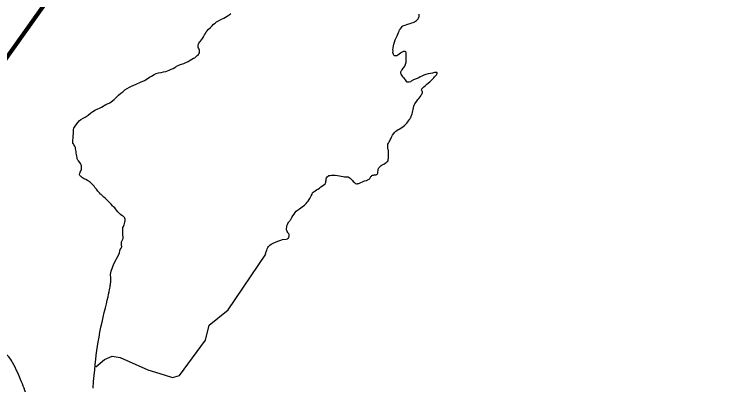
# Model space of a CAD drawing. Extents: x -1643653 to 4543381, y 1624270 to 13878484.
# Drawn here: x 709556 to 714916, y 8962130 to 8964898 of the extents above; entities that cross this region are included whole.
import ezdxf

# ---------------------------------------------------------------- set-up
doc = ezdxf.new("R2010")
doc.units = 0
doc.header["$LTSCALE"] = 200
for name, color, linetype, lineweight in [('24', 7, 'Continuous', 25), ('26', 7, 'Continuous', 106), ('60', 7, 'Continuous', 13), ('9', 7, 'Continuous', 90)]:
    doc.layers.add(name, color=color, linetype=linetype, lineweight=lineweight)

msp = doc.modelspace()

# ---------------------------------------------------------------- linework, layer by layer
at = {"layer": '24'}
for points in [[(711099.7, 8964859.2), (711120.7, 8964869.8), (711134.7, 8964876.2), (711147.4, 8964883.5), (711161, 8964892.7), (711174.5, 8964903)], [(712421.5, 8964748.8), (712426.5, 8964761.1), (712431.3, 8964771.9), (712434.6, 8964780.6), (712440.2, 8964790.3), (712447.7, 8964800.3), (712455, 8964807.6), (712460, 8964811.5), (712466.4, 8964814.6), (712475.8, 8964817), (712489.2, 8964821.2), (712503.7, 8964825.6), (712514.6, 8964829.5), (712524.9, 8964832.9), (712536.6, 8964836.8), (712547.2, 8964841.8), (712554.2, 8964846), (712560.1, 8964850.4), (712564, 8964853.5), (712568.7, 8964858.5), (712572.9, 8964864.1), (712575.7, 8964869.4), (712578.2, 8964875.8), (712581, 8964882.2), (712582.1, 8964887.8), (712582.1, 8964894.2), (712581.8, 8964899.4)], [(710000.6, 8963922), (709997.1, 8963929.1), (709994.4, 8963933.2), (709992.9, 8963937.1), (709992.3, 8963944.1), (709993.5, 8963956.8), (709995.3, 8963972.7), (709995.9, 8963988.3), (709997, 8964009.5), (709997, 8964025.7), (709997.6, 8964037.2), (710000.6, 8964046.7), (710009.7, 8964060.8), (710023.7, 8964079.6), (710032.8, 8964091.9), (710040.8, 8964100.5), (710053.5, 8964110.8), (710070.6, 8964121.1), (710085.3, 8964130), (710108.5, 8964144.7), (710128.6, 8964161.2), (710143.6, 8964170.3), (710163.7, 8964183.3), (710175.5, 8964189.5), (710198.5, 8964199.8), (710207.1, 8964204.8), (710239.1, 8964222.6), (710269, 8964236.8), (710280.8, 8964244.5), (710300.8, 8964260.7), (710318.8, 8964277.8), (710324.1, 8964282.8), (710334.9, 8964292.4), (710352.3, 8964308), (710365.6, 8964319.5), (710381.8, 8964332.8), (710398.6, 8964344), (710415.8, 8964353.7), (710432, 8964361.1), (710465.5, 8964376), (710498.9, 8964391), (710528.1, 8964404.3), (710549.6, 8964416.4), (710567.2, 8964426.9), (710581.1, 8964436), (710600.6, 8964447), (710615.1, 8964454.3), (710633.7, 8964461.1), (710652, 8964463.5), (710671.7, 8964467.6), (710688.3, 8964470.8), (710699.5, 8964474.7), (710713.8, 8964479.8), (710728.9, 8964486.9), (710742.8, 8964493.1), (710755.2, 8964500.7), (710762.2, 8964506.3), (710768.7, 8964511), (710780, 8964516), (710789.1, 8964519.9), (710804.5, 8964525.5), (710822.7, 8964530.8), (710837.2, 8964537.9), (710856, 8964546), (710870.1, 8964554), (710881.6, 8964561.9), (710894.9, 8964569.9), (710903.8, 8964573.7), (710914.7, 8964583.2), (710923, 8964589.9), (710931.2, 8964597.6), (710935.3, 8964602.9), (710939.2, 8964609.1), (710940.1, 8964615.3), (710940.2, 8964623.8), (710938.7, 8964629.9), (710936.9, 8964636.7), (710933.1, 8964645), (710930.7, 8964651.2), (710929.2, 8964656.8), (710928.9, 8964662.4), (710929.8, 8964669.2), (710931.9, 8964675.1), (710935.4, 8964682.7), (710941.9, 8964691.8), (710946.3, 8964697.5), (710953.8, 8964707.1), (710960.9, 8964717.7), (710970, 8964730.7), (710977.7, 8964744), (710983.9, 8964754.9), (710990.4, 8964766.4), (710997.2, 8964774.6), (711004.6, 8964783.2), (711020.6, 8964799.3), (711033.6, 8964812.3), (711045.1, 8964823.8), (711055.7, 8964832.3), (711067.5, 8964840.6), (711082.3, 8964849.4), (711099.7, 8964859.2)], [(712479.6, 8964525.8), (712481.6, 8964533.3), (712482.7, 8964541.1), (712483.2, 8964550.3), (712483.8, 8964560.5), (712484.4, 8964573.6), (712485, 8964582.2), (712485, 8964591.4), (712483.8, 8964606.2), (712483.8, 8964613.4), (712481.3, 8964617.1), (712476.6, 8964619.3), (712470.7, 8964620.7), (712463.8, 8964620.1), (712458.8, 8964618.2), (712448.8, 8964612.1), (712441, 8964607), (712432.3, 8964600.3), (712421.7, 8964591.7), (712415, 8964587.8), (712409.2, 8964587.2), (712402.8, 8964586.4), (712395.8, 8964588.6), (712390.5, 8964592.3), (712388.2, 8964598.1), (712386, 8964605.4), (712385.2, 8964611.2), (712385.5, 8964621.5), (712384.9, 8964634), (712386.1, 8964646), (712388.3, 8964661.9), (712392.7, 8964675.6), (712396.7, 8964690.6), (712401.4, 8964706.8), (712407.8, 8964721.5), (712415.9, 8964737.1), (712421.5, 8964748.8)], [(712600.3, 8964302.1), (712603.4, 8964308), (712604.8, 8964311.1), (712605.3, 8964314.4), (712604.8, 8964319.7), (712603.1, 8964323), (712600.9, 8964325.8), (712599.2, 8964330.3), (712598.7, 8964334.2), (712599.8, 8964337.5), (712601.4, 8964341.7), (712604.8, 8964346.2), (712609.8, 8964350.6), (712615.1, 8964355.3), (712628.8, 8964366.5), (712638.3, 8964375.4), (712650.5, 8964385.2), (712660.2, 8964393.8), (712668.8, 8964401), (712677.8, 8964410), (712689.8, 8964422.2), (712696.5, 8964430.3), (712701.5, 8964436.7), (712709.8, 8964445.6), (712713.5, 8964450.3), (712715.4, 8964457), (712715.4, 8964460.9), (712711.8, 8964463.2), (712705.1, 8964464), (712695.6, 8964462.3), (712680.3, 8964458.4), (712665.5, 8964456.2), (712648, 8964452.2), (712631.8, 8964446.9), (712615.9, 8964442.5), (712600.6, 8964435.8), (712589.1, 8964429.9), (712577.4, 8964424.3), (712558.7, 8964416), (712538.9, 8964407.9), (712520.6, 8964397.3), (712515, 8964394), (712505.5, 8964390.7), (712498, 8964389.8), (712492.4, 8964391.2), (712489.6, 8964393.4), (712484, 8964400.1), (712478.7, 8964408.2), (712470.1, 8964417.7), (712462, 8964426), (712455.8, 8964435.5), (712450.5, 8964442.2), (712446.1, 8964449.4), (712443.3, 8964455.6), (712443.3, 8964460.6), (712443.3, 8964465.3), (712443.9, 8964467.8), (712445.3, 8964471.7), (712448.9, 8964477), (712453.4, 8964484), (712460.3, 8964494.3), (712466.2, 8964501), (712472.6, 8964510.7), (712476.2, 8964517.7), (712479.6, 8964525.8)], [(712364.7, 8963959.7), (712369, 8963967.4), (712374, 8963979.4), (712382.1, 8963994.2), (712391.6, 8964008.1), (712397.2, 8964015.1), (712407.2, 8964023.7), (712414.7, 8964029.3), (712425.1, 8964036.3), (712431.6, 8964040.4), (712451.1, 8964051.2), (712462, 8964058.8), (712470.7, 8964066.8), (712480.2, 8964076.6), (712488.5, 8964085), (712495.5, 8964093.9), (712501.6, 8964102.5), (712505.9, 8964108.6), (712510.1, 8964115), (712516.8, 8964123.3), (712521.6, 8964132.2), (712524.6, 8964141.4), (712527.7, 8964153.4), (712529.9, 8964164.8), (712532.7, 8964175.4), (712535.5, 8964185.8), (712537.5, 8964198.3), (712541.4, 8964211.4), (712543.9, 8964218.9), (712548.1, 8964228.1), (712554.2, 8964237), (712562.9, 8964248.1), (712571.5, 8964260.7), (712579.4, 8964269), (712590, 8964284.1), (712596.7, 8964295.4), (712600.3, 8964302.1)], [(712058, 8963677.9), (712064.5, 8963673.2), (712070.9, 8963667.3), (712075.7, 8963662.8), (712082.7, 8963655.8), (712088.8, 8963649.4), (712097.8, 8963640.5), (712105.9, 8963634.6), (712111.7, 8963631.8), (712117.6, 8963631.5), (712122.6, 8963632.4), (712129.6, 8963634.1), (712136, 8963636.8), (712144.1, 8963640.2), (712158.2, 8963646.8), (712172.7, 8963652.3), (712186.9, 8963656.2), (712195.8, 8963659.8), (712206.7, 8963664.9), (712211.5, 8963669.6), (712214.5, 8963674.6), (712220.7, 8963684.6), (712224.3, 8963689.1), (712227.7, 8963692.2), (712232.4, 8963695.2), (712239.1, 8963696.6), (712244.4, 8963697.5), (712251.4, 8963697.7), (712258.6, 8963698.3), (712263.1, 8963700), (712266.7, 8963703.3), (712269.8, 8963706.4), (712271.2, 8963710.3), (712272, 8963714.7), (712272.9, 8963720.2), (712273.7, 8963729.4), (712275.1, 8963740.3), (712277.1, 8963746.2), (712279.9, 8963750.6), (712282.9, 8963754.2), (712290.2, 8963761.2), (712297.4, 8963767.6), (712305.2, 8963772.9), (712316.1, 8963778.5), (712326.2, 8963784.3), (712333.8, 8963789.8), (712340.5, 8963795.4), (712346.3, 8963800.7), (712349.4, 8963807.4), (712350.5, 8963814.6), (712351.3, 8963823), (712351.6, 8963830.8), (712351.9, 8963841.9), (712351.9, 8963855.3), (712351.9, 8963871.4), (712352.2, 8963880.8), (712350.5, 8963887.5), (712348, 8963898.4), (712346.6, 8963905.9), (712346.6, 8963916), (712348, 8963926.3), (712351.1, 8963935.2), (712355.8, 8963944.4), (712360.8, 8963953.3), (712364.7, 8963959.7)], [(710341.7, 8963112), (710341.4, 8963118.8), (710343.5, 8963128.8), (710347.6, 8963139.4), (710354.1, 8963151.2), (710357.1, 8963156.2), (710358.5, 8963160.6), (710358.8, 8963163.6), (710357.9, 8963170.6), (710356.5, 8963178), (710355.6, 8963184.5), (710356.2, 8963190.1), (710358, 8963196.8), (710361.5, 8963206.8), (710364.5, 8963213.6), (710368.3, 8963221.3), (710369.5, 8963228.1), (710368.6, 8963236.9), (710367.1, 8963241.9), (710366.8, 8963249.6), (710365.6, 8963268.8), (710365.6, 8963287.6), (710367.7, 8963303.5), (710370.7, 8963313.2), (710376.6, 8963324.4), (710380.1, 8963334.5), (710382.8, 8963345.1), (710383.7, 8963357.7), (710383.1, 8963367.8), (710381.6, 8963373.7), (710378.1, 8963379.6), (710373, 8963385.8), (710370.3, 8963388.6), (710365.3, 8963391.5), (710358.8, 8963395.4), (710350.6, 8963401.6), (710343.8, 8963407.5), (710335.8, 8963415.4), (710329.3, 8963421.3), (710320.2, 8963434), (710312.5, 8963445.2), (710306.3, 8963450.8), (710298, 8963459.9), (710289.9, 8963467.5), (710278.4, 8963477.9), (710266.9, 8963490.5), (710256.9, 8963502.3), (710245.7, 8963513.2), (710235.6, 8963523), (710225.9, 8963531.8), (710215.8, 8963541), (710206.1, 8963550.1), (710201.1, 8963553.9), (710191.5, 8963563.6), (710180, 8963576.6), (710168.8, 8963590.4), (710158.4, 8963602.8), (710151.4, 8963613.1), (710145.5, 8963621.1), (710133.7, 8963633.2), (710125.7, 8963640.2), (710118, 8963645.8), (710112, 8963649.9), (710101.7, 8963656.4), (710090.1, 8963662.2), (710082.8, 8963666.7), (710073.6, 8963671.1), (710065.1, 8963676.4), (710058.6, 8963681.4), (710055, 8963685), (710050, 8963688.5), (710045.3, 8963693.2), (710043.8, 8963697), (710043.2, 8963702.1), (710045, 8963707.7), (710049.1, 8963718), (710052.1, 8963724.8), (710054.4, 8963732.6), (710057.4, 8963740.3), (710059.2, 8963748), (710059.2, 8963757.1), (710058.6, 8963764.2), (710056.2, 8963771.8), (710050.3, 8963783.3), (710045, 8963790.7), (710036.4, 8963801.9), (710030.5, 8963808.3), (710027.8, 8963813.7), (710025.7, 8963818.7), (710024.6, 8963828.1), (710023.1, 8963838.4), (710020.4, 8963850.5), (710018.7, 8963860.5), (710017.8, 8963872.3), (710015.7, 8963882.9), (710013.9, 8963891.5), (710012.2, 8963898), (710012.1, 8963902.3), (710011.2, 8963906.7), (710007.7, 8963913.2), (710000.6, 8963922)], [(711773.5, 8963542.3), (711780.2, 8963553.4), (711784.1, 8963562.6), (711789.9, 8963568.8), (711796.1, 8963573.8), (711804.2, 8963579.6), (711812.8, 8963585.5), (711824, 8963592.2), (711835.1, 8963599.4), (711846.8, 8963608.1), (711858.8, 8963616.4), (711869.4, 8963624.5), (711877.5, 8963631.7), (711880.7, 8963636.7), (711883.2, 8963642.3), (711884.6, 8963651.2), (711885.4, 8963658.7), (711885.7, 8963667.4), (711887.9, 8963675.7), (711892.9, 8963684.1), (711900.2, 8963688.6), (711906.6, 8963692.2), (711915.5, 8963694.4), (711925, 8963695), (711931.7, 8963695.2), (711952.6, 8963694.9), (711970.4, 8963693), (711985.2, 8963690.5), (711997.8, 8963687.1), (712012, 8963684.9), (712022.3, 8963683.2), (712027.3, 8963683), (712036.8, 8963682.7), (712042.7, 8963682.1), (712049.4, 8963682.1), (712053.3, 8963681), (712058, 8963677.9)], [(711435.9, 8963104.2), (711433.8, 8963114), (711437.7, 8963122.1), (711442.2, 8963135.5), (711445.2, 8963144.7), (711449.4, 8963153.9), (711455, 8963162.8), (711463.9, 8963172), (711476.2, 8963180.1), (711489.3, 8963188.1), (711506.3, 8963195.7), (711525, 8963202.6), (711538.8, 8963207.9), (711547.8, 8963210.4), (711560.6, 8963213.7), (711586.8, 8963217.9), (711596.9, 8963220.7), (711603, 8963224.1), (711606.4, 8963228.5), (711608.3, 8963233.8), (711609.7, 8963240.8), (711610.3, 8963246.9), (711609.4, 8963251.6), (711606.9, 8963256.4), (711602.7, 8963261.7), (711598.6, 8963267), (711595.8, 8963273.7), (711592.7, 8963281.1), (711590.5, 8963288.3), (711589.9, 8963297.2), (711591.3, 8963307), (711593, 8963316.8), (711596.3, 8963326.2), (711600.5, 8963335.1), (711603.6, 8963342.4), (711607.8, 8963346.6), (711614.7, 8963353.3), (711618.1, 8963358.8), (711622, 8963364.9), (711630.1, 8963379.4), (711637.1, 8963391.1), (711645.7, 8963403.6), (711654.7, 8963415.9), (711663, 8963425.6), (711671.7, 8963433.4), (711679.2, 8963439.3), (711687.3, 8963444.9), (711695.8, 8963451.5), (711707, 8963459.3), (711723.4, 8963472.1), (711737.1, 8963483.5), (711745.2, 8963492.7), (711751.9, 8963501.6), (711758.6, 8963513.6), (711763.3, 8963521.1), (711768.1, 8963530.1), (711773.5, 8963542.3)], [(710164.8, 8962317.2), (710168.7, 8962351.7), (710172.8, 8962385.1), (710177.5, 8962418), (710182.7, 8962451.3), (710188.8, 8962485.8), (710195.8, 8962521.8), (710203.5, 8962558.9), (710211.7, 8962596.3), (710220, 8962633.4), (710228.3, 8962669.3), (710236.4, 8962703.3), (710243.8, 8962734.7), (710250.5, 8962762.6), (710256.1, 8962786.7), (710260.8, 8962807), (710264.6, 8962824.2), (710267.7, 8962838.7), (710270.1, 8962851), (710271.9, 8962861.6), (710273.3, 8962870.9), (710274.4, 8962879.4), (710275.3, 8962887.5), (710275.9, 8962895.5), (710276.3, 8962903.4), (710276.6, 8962911.3), (710276.6, 8962919.3), (710276.5, 8962927.5), (710276.2, 8962936), (710275.8, 8962945), (710275.2, 8962954.4), (710280.1, 8962978.4), (710299.5, 8963033.2), (710341.7, 8963112)], [(710674.9, 8962204.1), (710737.2, 8962184.8), (710790.9, 8962198.1), (710985, 8962463.8), (711011.2, 8962574.6), (711153.5, 8962689.4), (711435.9, 8963104.2)], [(710164.4, 8962263.4), (710229.5, 8962317.3), (710287.9, 8962342), (710347.9, 8962333.1)], [(710347.9, 8962333.1), (710553, 8962240.9), (710674.9, 8962204.1)], [(710144.1, 8962103.7), (710148.7, 8962152.9), (710153.1, 8962199.2), (710157.2, 8962241.7), (710161, 8962280.7), (710164.8, 8962317.2)]]:
    msp.add_lwpolyline(points, dxfattribs=at)
msp.add_spline([(710131.8, 8961656.3), (710038.2, 8961644.6), (709952.5, 8961734.3), (709819.9, 8961831.8), (709687.4, 8961917.5), (709656.2, 8962018.9), (709609.4, 8962151.4), (709543.1, 8962295.7), (709476.8, 8962369.8), (709379.4, 8962377.6), (709293.6, 8962323), (709126, 8962209.9), (708970, 8962096.9), (708782.9, 8962007.2), (708568.5, 8961929.2), (708381.3, 8961917.5), (708221.5, 8961987.7), (708096.8, 8962093), (707991.5, 8962217.7), (707749.8, 8962326.9), (707512, 8962326.9), (707301.5, 8962284), (707215.7, 8962330.8), (707145.5, 8962459.4), (707075.3, 8962576.4), (706915.5, 8962654.3), (706724.5, 8962763.5), (706475, 8962868.8), (706285.5, 8962993.6), (706252.3, 8963024.5), (706110.5, 8963180), (706048.8, 8963234.9), (705965.3, 8963310.3), (705863.5, 8963374.4), (705840.7, 8963390.4), (705796.9, 8963407.8)], degree=3, dxfattribs=at)
at = {"layer": '26'}
for points in [[(676174.9, 8960921), (676589.7, 8959851), (677298.5, 8959085), (677905.7, 8958370.4), (678108.1, 8958127.9), (678628.8, 8957871.5), (679175.3, 8957678.5), (679634.1, 8957740.2), (680271.7, 8957890.1), (680680.6, 8958130.1), (682556.7, 8958821.8), (683435.7, 8958881.7), (684580.7, 8958673.6), (685598.3, 8958453.2), (686374.5, 8958348.3), (687212.1, 8957836.1), (687682.2, 8957630.7), (688306.1, 8957615.5), (689591.9, 8957533.9), (690585.7, 8957606.1), (691389.1, 8957793.5), (691759.3, 8957957.3), (692919.9, 8958245), (693572, 8958700.2), (694136.4, 8959422.7), (694705.3, 8960908.2), (694927.7, 8961937.4), (695327.4, 8962800.5), (695494.2, 8963028.7), (696954.2, 8966672.4), (698159, 8968028.2), (699003.1, 8968647.8), (699373.7, 8968875.2), (699705.8, 8969051.9), (700930.8, 8969479.2), (701631.8, 8969565.3), (702395, 8969409.6), (703157, 8969037.7), (703804.2, 8968640.8), (704732, 8968306.3), (704974.2, 8968343.5), (705432.6, 8968328.9), (706400.3, 8968312.2), (707482.9, 8968320.5), (708005.4, 8968381.9), (708718.3, 8968340.8), (709660.3, 8968260.6), (710627.7, 8968180.3), (711187.5, 8968089), (711873, 8967704.7), (712851.5, 8967319.2), (713361.3, 8967393.4), (714238.5, 8967122.7), (715674, 8966506.4), (716373.4, 8966312.8), (717313.4, 8965902), (718673.1, 8965375), (719658.3, 8965140.1)], [(691088.7, 8957705.7), (691389.1, 8957793.5), (691759.3, 8957957.3), (692919.9, 8958245), (693572, 8958700.2), (694136.4, 8959422.7), (694705.3, 8960908.2), (694927.7, 8961937.4), (695327.4, 8962800.5), (695494.2, 8963028.7), (696954.2, 8966672.4), (698159, 8968028.2), (699003.1, 8968647.8), (699373.7, 8968875.2), (699705.8, 8969051.9), (700930.8, 8969479.2), (701631.8, 8969565.3), (702395, 8969409.6), (703157, 8969037.7), (703804.2, 8968640.8), (704732, 8968306.3), (704974.2, 8968343.5), (705432.6, 8968328.9), (706400.3, 8968312.2), (707482.9, 8968320.5), (708005.4, 8968381.9), (708718.3, 8968340.8), (709660.3, 8968260.6), (710627.7, 8968180.3), (711187.5, 8968089), (711873, 8967704.7), (712851.5, 8967319.2), (713361.3, 8967393.4), (714238.5, 8967122.7), (715674, 8966506.4), (716373.4, 8966312.8), (717313.4, 8965902), (718673.1, 8965375), (719658.3, 8965140.1)]]:
    msp.add_spline(points, degree=3, dxfattribs=at)
at = {"layer": '60', "lineweight": 25}
msp.add_spline([(814781, 9009175.5), (814787.2, 9009173.4), (814796.9, 9009173.4), (814799.4, 9009172.4), (814805.1, 9009174.5), (814805.6, 9009176.5), (814811.7, 9009179.5), (814811.7, 9009179.5), (814801.5, 9009181), (814790.7, 9009181.5), (814784.1, 9009183.1), (814777.4, 9009185.1), (814778.4, 9009175.5)], degree=3, dxfattribs=at)
at = {"layer": '9'}
msp.add_lwpolyline([(691582, 8951218.7), (697371.2, 8956056), (705081.2, 8958366.8), (713138.6, 8969695)], dxfattribs=at)

doc.saveas('drawing.dxf')
